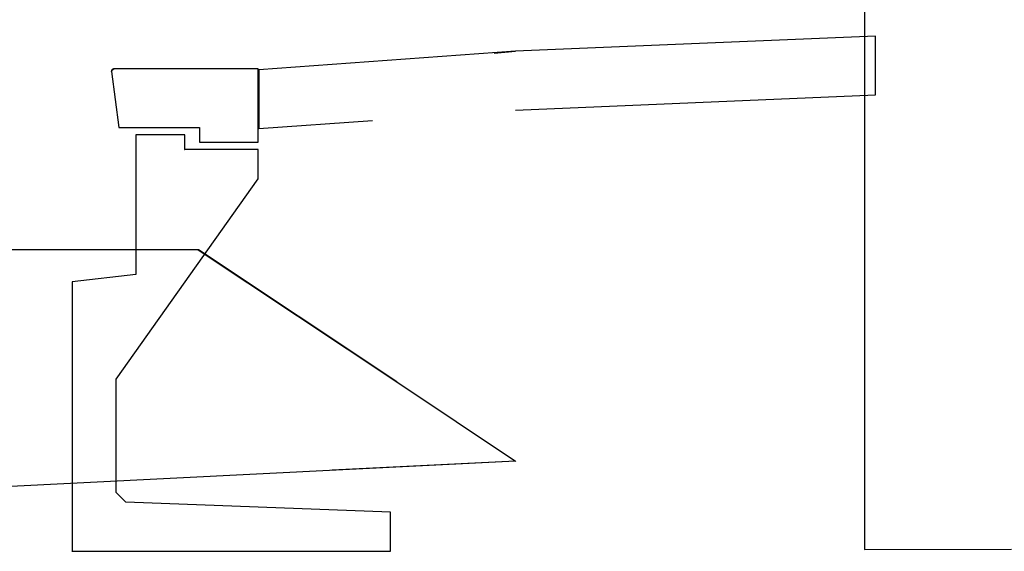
# Model space of a CAD drawing. Extents: x -805 to 3526, y -961 to 1039.
# Tile 451 of 471: x 1488.91 to 1490.92, y 55.69 to 56.78. Entities that reach past the tile are written whole.
import ezdxf

# ---------------------------------------------------------------- set-up
doc = ezdxf.new("R2010")
doc.units = 0
doc.layers.add('Schnitt 3 cm', color=251, linetype='Continuous')
doc.layers.add('TTK-P-PU', color=12, linetype='Continuous')

# ---------------------------------------------------------------- blocks, each defined once
blk = doc.blocks.new('Schnitt 3 cm N')
at = {"layer": 'Schnitt 3 cm'}
for p, q in [((-1485.5, 1365.7), (-1485.5, -267.3)), ((-1463.6, 780.8), (-2197.8, 749.9)), ((-1464.6, 779.1), (-1463.6, 780.8)), ((-1463.6, 780.8), (-1464.6, 779.1)), ((-1463.6, 660.8), (-1463.6, 780.8)), ((-2197.8, 749.9), (-2722.2, 712.2)), ((-2197.8, 749.9), (-2241.7, 746.4)), ((-2241.7, 746.4), (-2197.8, 749.9)), ((-3022.8, 708.6), (-3022.7, 708.6)), ((-3022.7, 708.6), (-3022.8, 708.6)), ((-3021.4, 712.7), (-3022.7, 708.6)), ((-3022.7, 708.6), (-3021.4, 712.7)), ((-3022.7, 708.6), (-3021.5, 712.4)), ((-3021.5, 712.4), (-3022.7, 708.6)), ((-3021.5, 712.4), (-3022.6, 708.6)), ((-3022.6, 708.6), (-3021.5, 712.4)), ((-3022.6, 708.6), (-3021.5, 712.3)), ((-3021.5, 712.3), (-3022.6, 708.6)), ((-3022.6, 708.6), (-3022.5, 708.6)), ((-3022.5, 708.6), (-3022.6, 708.6)), ((-3022.5, 708.6), (-3021.5, 712.3)), ((-3021.5, 712.3), (-3022.5, 708.6)), ((-3022.5, 708.6), (-3021.6, 711.2)), ((-3021.6, 711.2), (-3022.5, 708.6)), ((-3021.6, 711.2), (-3022.5, 708.6)), ((-3022.5, 708.6), (-3022.5, 708.6)), ((-3022.5, 708.6), (-3022.5, 708.6)), ((-3022.5, 708.6), (-3007.5, 594.2)), ((-3021.2, 712.6), (-3021.6, 711.2)), ((-3021.5, 712.4), (-3017.7, 714.2)), ((-3017.6, 714.2), (-3021.5, 712.3)), ((-3017.7, 714.2), (-3021.5, 712.4)), ((-3021.5, 712.4), (-3017.6, 714.2)), ((-3021.5, 712.3), (-3017.6, 714.2)), ((-3017.6, 714.2), (-3021.5, 712.4)), ((-3021.5, 712.4), (-3021.4, 712.7)), ((-3021.4, 712.7), (-3021.5, 712.4)), ((-3021.5, 712.3), (-3021.2, 712.6)), ((-3021.2, 712.6), (-3021.5, 712.3)), ((-3021.5, 712.3), (-3021.5, 712.4)), ((-3021.5, 712.4), (-3021.5, 712.3)), ((-3017.7, 714.2), (-3021.4, 712.7)), ((-3021.4, 712.7), (-3017.7, 714.2)), ((-3021.4, 712.7), (-3021.4, 712.5)), ((-3021.4, 712.5), (-3021.4, 712.7)), ((-3021.4, 712.7), (-3021.4, 712.7)), ((-3021.3, 712.7), (-3021.4, 712.7)), ((-3021.4, 712.7), (-3021.4, 712.7)), ((-3021.4, 712.7), (-3021.3, 712.7)), ((-3020.3, 713), (-3021.2, 712.6)), ((-3020.3, 713), (-3017.6, 714.2)), ((-3017.6, 714.2), (-3020.3, 713)), ((-3017.5, 714.2), (-3020.3, 713)), ((-3017.7, 714.2), (-3017.8, 714.2)), ((-3017.8, 714.2), (-3017.7, 714.2)), ((-3017.6, 714.2), (-3017.7, 714.2)), ((-3017.7, 714.2), (-3017.6, 714.2)), ((-3017.5, 714.2), (-3017.6, 714.2)), ((-3017.6, 714.2), (-3017.5, 714.2)), ((-2723.1, 714.2), (-3017.5, 714.2)), ((-2723.4, 714.2), (-2723.1, 714.2)), ((-2723.1, 714.2), (-2723.4, 714.2)), ((-2723.1, 564.2), (-2723.1, 714.2)), ((-2722.2, 712.2), (-2723.1, 711.9)), ((-2723.1, 711.9), (-2722.2, 712.2)), ((-2722.2, 712.2), (-2722.2, 592.2)), ((-2197.8, 629.9), (-1463.6, 660.8)), ((-2722.2, 592.2), (-2489.7, 608.9)), ((-3007.5, 594.2), (-2843.1, 594.2)), ((-2843.1, 594.2), (-2843.1, 564.2)), ((-2723.2, 591.8), (-2722.2, 592.2)), ((-2722.2, 592.2), (-2723.2, 591.8)), ((-2873.1, 579.2), (-2973.1, 579.2)), ((-2973.1, 579.2), (-2973.1, 294.2)), ((-2873.1, 579.2), (-2873.4, 579.2)), ((-2873.4, 579.2), (-2873.1, 579.2)), ((-2873.1, 549.2), (-2873.1, 579.2)), ((-2843.1, 564.2), (-2723.1, 564.2)), ((-2723.4, 564.2), (-2723.1, 564.2)), ((-2723.1, 564.2), (-2723.4, 564.2)), ((-2873.4, 549.2), (-2873.1, 549.2)), ((-2873.1, 549.2), (-2873.4, 549.2)), ((-2723.1, 549.2), (-2873.1, 549.2)), ((-2723.4, 549.2), (-2723.1, 549.2)), ((-2723.1, 549.2), (-2723.4, 549.2)), ((-2723.1, 489.2), (-2723.1, 549.2)), ((-3013.1, 80.8), (-2723.1, 489.2)), ((-2723.4, 489.2), (-2723.1, 489.2)), ((-2723.1, 489.2), (-2723.4, 489.2)), ((-2845.2, 344.8), (-3621.5, 344.8)), ((-2845.4, 344.8), (-2440.4, 74.9)), ((-2440.3, 74.9), (-2845.2, 344.8)), ((-2973.1, 294.2), (-3103.1, 279.2)), ((-3103.1, 279.2), (-3103.1, -270.8)), ((-3013.1, -150.8), (-3013.1, 80.8)), ((-2440.4, 74.9), (-2197.9, -86.8)), ((-2440.3, 74.9), (-2197.9, -86.8)), ((-2197.9, -86.8), (-4078.2, -180.9)), ((-2197.9, -86.8), (-2572.1, -105.5)), ((-2197.4, -86.5), (-2197.9, -86.8)), ((-2993.1, -170.8), (-3013.1, -150.8)), ((-2993.4, -170.8), (-2993.1, -170.8)), ((-2993.1, -170.8), (-2993.4, -170.8)), ((-2453.1, -190.8), (-2993.1, -170.8)), ((-2453.1, -270.8), (-2453.1, -190.8)), ((-3103.4, -270.8), (-3103.1, -270.8)), ((-3103.1, -270.8), (-3103.4, -270.8)), ((-3103.1, -270.8), (-2453.1, -270.8)), ((-2453.4, -270.8), (-2453.1, -270.8)), ((-2453.1, -270.8), (-2453.4, -270.8)), ((-1485.5, -267.3), (-1185.5, -266.7))]:
    blk.add_line(p, q, dxfattribs=at)
at = {"layer": 'Schnitt 3 cm', "lineweight": 5}
blk.add_line((-2845, 345), (-2845.2, 344.8), dxfattribs=at)
blk = doc.blocks.new('ProVi SchnittF')
at = {"layer": 'Schnitt 3 cm', "xscale": 0.001, "yscale": 0.001, "zscale": 0.001}
blk.add_blockref('Schnitt 3 cm N', (2.7684, 24.9617), dxfattribs=at)

msp = doc.modelspace()

# ---------------------------------------------------------------- block references
at = {"layer": 'TTK-P-PU', "color": 251}
msp.add_blockref('ProVi SchnittF', (1489.3507, 30.9999), dxfattribs=at)

doc.saveas('drawing.dxf')
